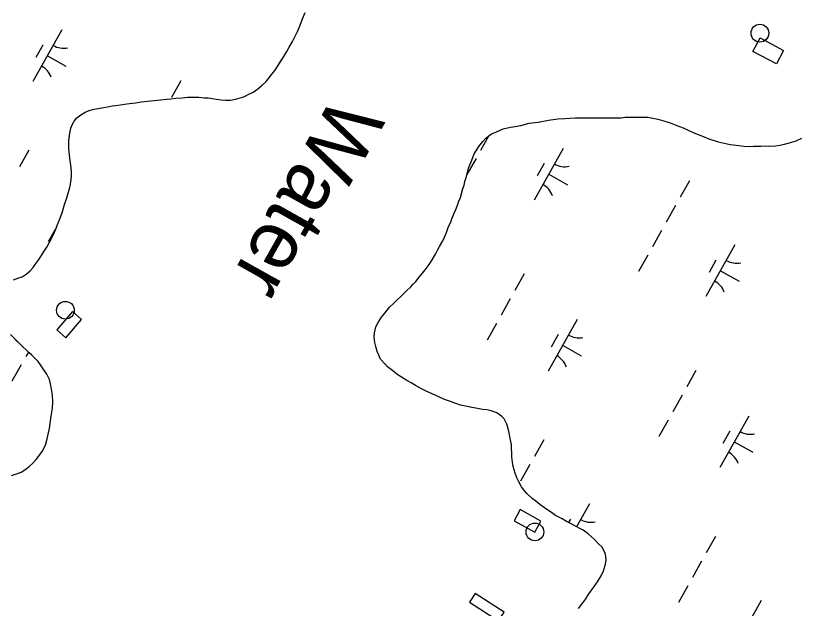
# Model space of a CAD drawing. Extents: x 3913936 to 3933962, y 195330 to 217741.
# Drawn here: x 3928086 to 3928747, y 205834 to 206334 of the extents above; entities that cross this region are included whole.
import ezdxf

# ---------------------------------------------------------------- set-up
doc = ezdxf.new("R2010")
doc.units = 0
for name, color, linetype in [('V-CHAN-DOCK', 7, 'Continuous'), ('V-DOMW-TANK', 7, 'Continuous'), ('V-RIVR-IDEN', 7, 'Continuous'), ('V-ROAD-CNTR', 7, 'Continuous'), ('V-TOPO-SHOR', 7, 'Continuous'), ('V-WETL-SWMP', 7, 'Continuous')]:
    doc.layers.add(name, color=color, linetype=linetype)

msp = doc.modelspace()

# ---------------------------------------------------------------- linework, layer by layer
at = {"layer": 'V-CHAN-DOCK'}
for points in [[(3928714.48, 206315.61), (3928734.36, 206305.05), (3928728.32, 206293.66), (3928708.43, 206304.22)], [(3928134, 206084.63), (3928120.55, 206069.17), (3928128.19, 206062.52), (3928141.64, 206077.99)], [(3928506.76, 205907.96), (3928524.36, 205898.31), (3928529.48, 205907.64), (3928511.88, 205917.29)], [(3928469.29, 205839.26), (3928493.7, 205823.36), (3928498.42, 205830.6), (3928474, 205846.5)]]:
    msp.add_lwpolyline(points, close=True, dxfattribs=at)
at = {"layer": 'V-DOMW-TANK'}
for centre in [(3928714.4, 206319.7), (3928127.93, 206085.67), (3928524.42, 205898.44)]:
    msp.add_circle(centre, 7.5, dxfattribs=at)
at = {"layer": 'V-ROAD-CNTR'}
msp.add_spline([(3927406.66, 206320.8), (3927451.29, 206294.71), (3927529.11, 206252.74), (3927582.72, 206227.75), (3927615.38, 206218.6), (3927657.43, 206213.85), (3927733.94, 206214.17), (3927816.9, 206215.33), (3927864.12, 206222.21), (3927914.92, 206248.99), (3927962.76, 206282.58), (3927996.01, 206321.93), (3928040.12, 206389.76), (3928068.51, 206440.02), (3928073.44, 206468.77), (3928076.19, 206505.04), (3928078.37, 206558.07), (3928093.71, 206608.53), (3928118.48, 206661.01), (3928167.49, 206747.25), (3928247.87, 206882.68)], degree=3, dxfattribs=at)
at = {"layer": 'V-TOPO-SHOR'}
for points in [[(3928084.18, 206111.32), (3928087.83, 206112.66), (3928091.35, 206114), (3928094.86, 206116.26), (3928098.23, 206118.91), (3928100.56, 206121.68), (3928102.5, 206124.31), (3928104.95, 206127.73), (3928107.66, 206131.81), (3928110.11, 206135.63), (3928112.17, 206139.05), (3928114.23, 206142.6), (3928116.54, 206146.8), (3928117.83, 206149.56), (3928119.74, 206154.29), (3928121.28, 206158.1), (3928122.68, 206161.51), (3928125.11, 206168.07), (3928127.27, 206174.9), (3928129.04, 206180.67), (3928130.06, 206183.81), (3928131.33, 206188.14), (3928132.33, 206192.21), (3928132.82, 206196.14), (3928133.05, 206199.27), (3928133.02, 206202.41), (3928132.73, 206206.07), (3928132.17, 206210.25), (3928131.74, 206214.17), (3928131.32, 206217.31), (3928130.75, 206221.75), (3928130.71, 206225.54), (3928130.69, 206228.55), (3928131.18, 206231.82), (3928131.67, 206235.1), (3928132.55, 206239.42), (3928133.7, 206242.31), (3928135.37, 206245.46), (3928137.7, 206248.1), (3928140.95, 206250.62), (3928144.59, 206252.87), (3928148.1, 206254.35), (3928152.28, 206255.43), (3928155.54, 206255.99), (3928160.11, 206256.94), (3928163.38, 206257.5), (3928167.29, 206258.19), (3928170.3, 206258.74), (3928174.48, 206259.17), (3928177.74, 206259.73), (3928182.06, 206260.16), (3928187.15, 206260.86), (3928191.85, 206261.69), (3928197.34, 206262.13), (3928202.96, 206262.71), (3928208.31, 206263.41), (3928213.67, 206263.85), (3928217.06, 206264.28), (3928221.25, 206264.71), (3928226.48, 206265.15), (3928230.92, 206265.58), (3928235.75, 206265.63), (3928240.73, 206265.68), (3928245.05, 206265.19), (3928248.45, 206264.96), (3928251.85, 206264.47), (3928255.39, 206263.85), (3928259.32, 206263.36), (3928263.25, 206263.14), (3928267.3, 206263.18), (3928271.48, 206263.87), (3928275.39, 206264.95), (3928278.52, 206266.03), (3928282.3, 206267.77), (3928286.59, 206269.9), (3928290.36, 206272.55), (3928293.99, 206275.72), (3928297.36, 206278.89), (3928300.47, 206282.71), (3928302.53, 206285.35), (3928304.73, 206288.12), (3928306.92, 206291.54), (3928309.63, 206295.75), (3928312.34, 206299.96), (3928314.91, 206304.3), (3928316.59, 206307.19), (3928319.67, 206312.71), (3928322.11, 206317.71), (3928323.78, 206320.99), (3928326.08, 206326.51), (3928328.26, 206331.89), (3928330.3, 206337.27)], [(3928571.19, 206248.08), (3928575.94, 206248.07), (3928582.87, 206248.07), (3928587.23, 206248.07), (3928593.37, 206248.06), (3928597.12, 206248.06), (3928600.69, 206248.65), (3928606.43, 206248.65), (3928609.99, 206248.65), (3928613.75, 206248.84), (3928619.69, 206248.64), (3928624.05, 206247.85), (3928628.2, 206247.05), (3928634.14, 206245.46), (3928638.69, 206244.07), (3928642.85, 206242.29), (3928649.58, 206239.71), (3928653.93, 206237.73), (3928658.68, 206235.55), (3928665.81, 206232.57), (3928671.15, 206230.39), (3928679.06, 206228.01), (3928684.21, 206226.82), (3928689.16, 206225.63), (3928694.31, 206225.03), (3928701.04, 206224.24), (3928705.39, 206223.84), (3928709.15, 206224.23), (3928715.09, 206224.23), (3928718.85, 206224.42), (3928722.42, 206224.22), (3928727.56, 206224.61), (3928731.13, 206225.21), (3928735.09, 206225.99), (3928741.22, 206227.77), (3928744.99, 206228.76), (3928749.94, 206231.13)], [(3928504.89, 205961.87), (3928504.89, 205965.04), (3928504.69, 205969.2), (3928504.5, 205972.37), (3928503.51, 205977.32), (3928502.92, 205980.88), (3928501.93, 205985.83), (3928500.55, 205989.59), (3928498.37, 205993.95), (3928496.2, 205996.33), (3928492.24, 205999.1), (3928487.49, 206000.88), (3928483.93, 206001.48), (3928480.17, 206001.88), (3928474.62, 206003.07), (3928471.06, 206003.47), (3928467.3, 206004.26), (3928461.56, 206005.65), (3928457.6, 206006.84), (3928453.84, 206008.23), (3928448.1, 206010.41), (3928443.75, 206012.2), (3928437.61, 206015.17), (3928433.26, 206017.15), (3928429.3, 206019.13), (3928423.56, 206022.11), (3928419.81, 206024.49), (3928416.24, 206026.27), (3928410.9, 206029.64), (3928407.73, 206031.62), (3928404.37, 206034.39), (3928400.02, 206037.96), (3928397.64, 206040.34), (3928394.08, 206044.5), (3928392.5, 206047.86), (3928391.31, 206050.83), (3928390.13, 206054.99), (3928389.34, 206058.36), (3928388.75, 206062.91), (3928388.95, 206066.67), (3928390.14, 206071.62), (3928391.93, 206075.38), (3928394.9, 206079.93), (3928397.67, 206083.29), (3928399.65, 206085.67), (3928401.64, 206088.24), (3928405.2, 206091.6), (3928407.58, 206093.98), (3928411.14, 206097.34), (3928413.72, 206099.91), (3928416.1, 206102.09), (3928419.66, 206105.45), (3928421.64, 206107.83), (3928423.82, 206110), (3928426.79, 206113.56), (3928430.56, 206118.51), (3928433.73, 206122.47), (3928435.71, 206125.24), (3928437.69, 206128.4), (3928440.46, 206133.15), (3928442.05, 206136.32), (3928443.83, 206139.48), (3928446.61, 206144.43), (3928448.19, 206147.99), (3928449.78, 206151.36), (3928451.56, 206156.3), (3928453.15, 206159.47), (3928454.34, 206162.83), (3928456.33, 206167.58), (3928457.52, 206170.75), (3928458.7, 206173.52), (3928460.29, 206177.88), (3928461.48, 206181.04), (3928463.66, 206188.36), (3928464.65, 206191.33), (3928465.25, 206194.3), (3928466.64, 206198.66), (3928468.42, 206205.58), (3928469.42, 206208.55), (3928471, 206212.51), (3928473.18, 206217.66), (3928474.77, 206220.23), (3928476.95, 206223.99), (3928480.32, 206228.15), (3928483.09, 206230.91), (3928487.84, 206234.67), (3928492, 206236.45), (3928497.55, 206238.82), (3928503.69, 206240.4), (3928507.64, 206240.99), (3928512.4, 206241.78), (3928519.52, 206243.56), (3928527.25, 206244.54), (3928535.96, 206246.12), (3928539.72, 206246.71), (3928543.68, 206247.3), (3928549.62, 206247.5), (3928553.97, 206247.89), (3928558.52, 206248.08), (3928566.25, 206248.28), (3928571.19, 206248.08)], [(3928082.45, 205946.12), (3928086.5, 205947.47), (3928090.67, 205949.07), (3928093.79, 205950.93), (3928097.29, 205953.71), (3928100.02, 205956.22), (3928103.12, 205959.52), (3928106.1, 205963.35), (3928108.16, 205966.5), (3928110.99, 205971.76), (3928112.64, 205977.14), (3928113.77, 205982.25), (3928114.52, 205985.79), (3928115.13, 205989.98), (3928115.75, 205994.3), (3928116.48, 205999.54), (3928116.97, 206002.94), (3928117.31, 206008.44), (3928117, 206013.93), (3928116.3, 206019.02), (3928115.34, 206023.46), (3928114.39, 206027.11), (3928112.26, 206031.67), (3928109.74, 206035.44), (3928107.48, 206038.82), (3928104.97, 206042.33), (3928102.33, 206044.92), (3928099.55, 206047.77), (3928097.18, 206049.84), (3928095.07, 206052.05), (3928091.9, 206054.89), (3928089.26, 206057.49), (3928086.75, 206059.95), (3928084.24, 206062.41)], [(3928561.21, 205833.76), (3928564.98, 205838.7), (3928567.36, 205841.87), (3928569.34, 205845.23), (3928572.51, 205849.59), (3928574.49, 205852.36), (3928577.27, 205856.31), (3928580.44, 205861.46), (3928582.42, 205865.61), (3928584.01, 205871.16), (3928584.6, 205874.92), (3928584.01, 205879.67), (3928582.43, 205883.23), (3928580.85, 205885.81), (3928578.48, 205888.18), (3928574.72, 205891.95), (3928571.95, 205894.72), (3928569.37, 205896.9), (3928565.02, 205900.07), (3928562.25, 205901.46), (3928559.28, 205903.05), (3928554.54, 205905.62), (3928551.17, 205907.4), (3928547.41, 205909.39), (3928541.87, 205912.36), (3928538.31, 205914.74), (3928534.35, 205917.51), (3928528.61, 205921.67), (3928525.25, 205924.45), (3928522.08, 205926.83), (3928517.53, 205930.98), (3928515.16, 205933.96), (3928513.18, 205936.53), (3928510.41, 205941.28), (3928509.23, 205944.05), (3928507.65, 205948.21), (3928506.07, 205953.76), (3928505.48, 205957.52), (3928504.89, 205961.87)]]:
    msp.add_lwpolyline(points, dxfattribs=at)
at = {"layer": 'V-WETL-SWMP'}
for p, q in [((3928124.98, 206322.39), (3928100.48, 206278.8)), ((3928108.94, 206309.6), (3928103.06, 206299.14)), ((3928112.73, 206300.59), (3928128.42, 206291.77)), ((3928225.4, 206279.36), (3928217.56, 206265.41)), ((3928609.99, 206248.65), (3928613.75, 206248.84)), ((3928613.75, 206248.84), (3928619.69, 206248.64)), ((3928512.4, 206241.78), (3928519.52, 206243.56)), ((3928519.52, 206243.56), (3928527.24, 206244.54)), ((3928527.24, 206244.54), (3928535.96, 206246.12)), ((3928535.96, 206246.12), (3928539.72, 206246.71)), ((3928539.72, 206246.71), (3928543.68, 206247.3)), ((3928543.68, 206247.3), (3928549.62, 206247.5)), ((3928549.62, 206247.5), (3928553.97, 206247.89)), ((3928553.97, 206247.89), (3928558.52, 206248.08)), ((3928558.52, 206248.08), (3928566.24, 206248.28)), ((3928566.24, 206248.28), (3928571.19, 206248.08)), ((3928571.19, 206248.08), (3928575.94, 206248.07)), ((3928575.94, 206248.07), (3928582.87, 206248.07)), ((3928582.87, 206248.07), (3928587.23, 206248.07)), ((3928587.23, 206248.07), (3928593.36, 206248.06)), ((3928593.36, 206248.06), (3928597.12, 206248.06)), ((3928597.12, 206248.06), (3928600.69, 206248.65)), ((3928600.69, 206248.65), (3928606.43, 206248.65)), ((3928606.43, 206248.65), (3928609.99, 206248.65)), ((3928619.69, 206248.64), (3928624.05, 206247.84)), ((3928624.05, 206247.84), (3928628.2, 206247.05)), ((3928628.2, 206247.05), (3928634.14, 206245.46)), ((3928634.14, 206245.46), (3928638.69, 206244.07)), ((3928638.69, 206244.07), (3928642.85, 206242.29)), ((3928642.85, 206242.29), (3928649.58, 206239.71)), ((3928487.84, 206234.67), (3928492, 206236.45)), ((3928492, 206236.45), (3928497.55, 206238.82)), ((3928497.55, 206238.82), (3928503.68, 206240.4)), ((3928503.68, 206240.4), (3928507.64, 206240.99)), ((3928507.64, 206240.99), (3928512.4, 206241.78)), ((3928649.58, 206239.71), (3928653.93, 206237.73)), ((3928653.93, 206237.73), (3928658.68, 206235.55)), ((3928658.68, 206235.55), (3928665.81, 206232.57)), ((3928485.26, 206232.63), (3928478.57, 206220.73)), ((3928480.32, 206228.14), (3928483.09, 206230.91)), ((3928483.09, 206230.91), (3928487.84, 206234.67)), ((3928665.81, 206232.57), (3928671.15, 206230.39)), ((3928671.15, 206230.39), (3928679.07, 206228.01)), ((3928744.99, 206228.76), (3928749.94, 206231.13)), ((3928474.77, 206220.23), (3928476.95, 206223.99)), ((3928476.95, 206223.99), (3928480.32, 206228.14)), ((3928548.34, 206222.33), (3928523.84, 206178.74)), ((3928679.07, 206228.01), (3928684.21, 206226.82)), ((3928684.21, 206226.82), (3928689.16, 206225.63)), ((3928689.16, 206225.63), (3928694.31, 206225.03)), ((3928694.31, 206225.03), (3928701.04, 206224.24)), ((3928701.04, 206224.24), (3928705.39, 206223.84)), ((3928705.39, 206223.84), (3928709.15, 206224.23)), ((3928709.15, 206224.23), (3928715.09, 206224.23)), ((3928715.09, 206224.23), (3928718.85, 206224.42)), ((3928718.85, 206224.42), (3928722.42, 206224.22)), ((3928722.42, 206224.22), (3928727.56, 206224.61)), ((3928727.56, 206224.61), (3928731.13, 206225.21)), ((3928731.13, 206225.21), (3928735.09, 206225.99)), ((3928735.09, 206225.99), (3928741.23, 206227.77)), ((3928741.23, 206227.77), (3928744.99, 206228.76)), ((3928096.97, 206220.78), (3928089.12, 206206.83)), ((3928471, 206212.51), (3928473.18, 206217.66)), ((3928473.18, 206217.66), (3928474.77, 206220.23)), ((3928474.65, 206213.76), (3928467.04, 206200.22)), ((3928469.42, 206208.55), (3928471, 206212.51)), ((3928532.3, 206209.55), (3928526.42, 206199.09)), ((3928466.64, 206198.66), (3928468.42, 206205.58)), ((3928468.42, 206205.58), (3928469.42, 206208.55)), ((3928465.25, 206194.3), (3928466.64, 206198.66)), ((3928536.09, 206200.53), (3928551.78, 206191.71)), ((3928463.66, 206188.37), (3928464.65, 206191.33)), ((3928464.65, 206191.33), (3928465.25, 206194.3)), ((3928654.93, 206195.01), (3928647.09, 206181.07)), ((3928461.48, 206181.04), (3928463.66, 206188.37)), ((3928458.7, 206173.52), (3928460.29, 206177.88)), ((3928460.29, 206177.88), (3928461.48, 206181.04)), ((3928456.32, 206167.58), (3928457.51, 206170.75)), ((3928457.51, 206170.75), (3928458.7, 206173.52)), ((3928643.17, 206174.09), (3928635.33, 206160.14)), ((3928453.15, 206159.47), (3928454.34, 206162.83)), ((3928454.34, 206162.83), (3928456.32, 206167.58)), ((3928449.78, 206151.36), (3928451.56, 206156.3)), ((3928451.56, 206156.3), (3928453.15, 206159.47)), ((3928119.34, 206153.81), (3928113.46, 206143.34)), ((3928448.19, 206147.99), (3928449.78, 206151.36)), ((3928631.41, 206153.17), (3928623.57, 206139.22)), ((3928443.83, 206139.48), (3928446.61, 206144.43)), ((3928446.61, 206144.43), (3928448.19, 206147.99)), ((3928442.05, 206136.32), (3928443.83, 206139.48)), ((3928693.34, 206140.82), (3928668.84, 206097.23)), ((3928437.69, 206128.4), (3928440.46, 206133.15)), ((3928440.46, 206133.15), (3928442.05, 206136.32)), ((3928619.65, 206132.25), (3928611.81, 206118.3)), ((3928433.73, 206122.46), (3928435.71, 206125.24)), ((3928435.71, 206125.24), (3928437.69, 206128.4)), ((3928677.3, 206128.04), (3928671.42, 206117.58)), ((3928426.79, 206113.56), (3928430.56, 206118.51)), ((3928430.56, 206118.51), (3928433.73, 206122.46)), ((3928681.09, 206119.03), (3928696.78, 206110.21)), ((3928421.64, 206107.83), (3928423.82, 206110)), ((3928423.82, 206110), (3928426.79, 206113.56)), ((3928515.39, 206116.34), (3928507.55, 206102.4)), ((3928416.1, 206102.09), (3928419.66, 206105.45)), ((3928419.66, 206105.45), (3928421.64, 206107.83)), ((3928407.58, 206093.98), (3928411.14, 206097.34)), ((3928411.14, 206097.34), (3928413.72, 206099.91)), ((3928413.72, 206099.91), (3928416.1, 206102.09)), ((3928401.63, 206088.24), (3928405.2, 206091.6)), ((3928405.2, 206091.6), (3928407.58, 206093.98)), ((3928503.63, 206095.42), (3928495.79, 206081.48)), ((3928397.67, 206083.29), (3928399.65, 206085.67)), ((3928399.65, 206085.67), (3928401.63, 206088.24)), ((3928391.93, 206075.38), (3928394.9, 206079.93)), ((3928394.9, 206079.93), (3928397.67, 206083.29)), ((3928559.97, 206077.86), (3928535.47, 206034.27)), ((3928388.95, 206066.67), (3928390.14, 206071.62)), ((3928390.14, 206071.62), (3928391.93, 206075.38)), ((3928491.87, 206074.5), (3928484.03, 206060.55)), ((3928388.75, 206062.91), (3928388.95, 206066.67)), ((3928543.93, 206065.08), (3928538.05, 206054.62)), ((3928389.34, 206058.36), (3928388.75, 206062.91)), ((3928390.13, 206054.99), (3928389.34, 206058.36)), ((3928391.32, 206050.83), (3928390.13, 206054.99)), ((3928392.5, 206047.86), (3928391.32, 206050.83)), ((3928547.72, 206056.07), (3928563.41, 206047.25)), ((3928096.67, 206050.37), (3928094.58, 206046.66)), ((3928394.08, 206044.5), (3928392.5, 206047.86)), ((3928397.64, 206040.34), (3928394.08, 206044.5)), ((3928090.66, 206039.68), (3928082.82, 206025.73)), ((3928400.02, 206037.96), (3928397.64, 206040.34)), ((3928404.37, 206034.39), (3928400.02, 206037.96)), ((3928407.73, 206031.62), (3928404.37, 206034.39)), ((3928410.9, 206029.64), (3928407.73, 206031.62)), ((3928660.39, 206034.83), (3928652.55, 206020.89)), ((3928416.24, 206026.27), (3928410.9, 206029.64)), ((3928419.8, 206024.49), (3928416.24, 206026.27)), ((3928423.56, 206022.11), (3928419.8, 206024.49)), ((3928429.3, 206019.13), (3928423.56, 206022.11)), ((3928433.26, 206017.15), (3928429.3, 206019.13)), ((3928437.61, 206015.17), (3928433.26, 206017.15)), ((3928443.75, 206012.2), (3928437.61, 206015.17)), ((3928448.1, 206010.41), (3928443.75, 206012.2)), ((3928648.63, 206013.91), (3928640.79, 205999.97)), ((3928453.84, 206008.23), (3928448.1, 206010.41)), ((3928457.6, 206006.84), (3928453.84, 206008.23)), ((3928461.56, 206005.65), (3928457.6, 206006.84)), ((3928467.3, 206004.26), (3928461.56, 206005.65)), ((3928471.06, 206003.47), (3928467.3, 206004.26)), ((3928474.62, 206003.07), (3928471.06, 206003.47)), ((3928480.17, 206001.88), (3928474.62, 206003.07)), ((3928483.93, 206001.48), (3928480.17, 206001.88)), ((3928487.49, 206000.88), (3928483.93, 206001.48)), ((3928492.24, 205999.1), (3928487.49, 206000.88)), ((3928496.2, 205996.33), (3928492.24, 205999.1)), ((3928498.37, 205993.95), (3928496.2, 205996.33)), ((3928500.55, 205989.59), (3928498.37, 205993.95)), ((3928636.87, 205992.99), (3928629.03, 205979.04)), ((3928704.97, 205996.35), (3928680.47, 205952.76)), ((3928501.93, 205985.83), (3928500.55, 205989.59)), ((3928502.92, 205980.88), (3928501.93, 205985.83)), ((3928503.51, 205977.32), (3928502.92, 205980.88)), ((3928688.93, 205983.57), (3928683.05, 205973.11)), ((3928504.5, 205972.37), (3928503.51, 205977.32)), ((3928504.69, 205969.2), (3928504.5, 205972.37)), ((3928531.96, 205976.25), (3928524.12, 205962.31)), ((3928692.72, 205974.56), (3928708.41, 205965.74)), ((3928504.89, 205965.04), (3928504.69, 205969.2)), ((3928504.88, 205961.87), (3928504.89, 205965.04)), ((3928505.48, 205957.52), (3928504.88, 205961.87)), ((3928506.07, 205953.76), (3928505.48, 205957.52)), ((3928507.65, 205948.21), (3928506.07, 205953.76)), ((3928520.2, 205955.33), (3928512.36, 205941.39)), ((3928509.23, 205944.06), (3928507.65, 205948.21)), ((3928510.41, 205941.28), (3928509.23, 205944.06)), ((3928513.18, 205936.53), (3928510.41, 205941.28)), ((3928515.16, 205933.96), (3928513.18, 205936.53)), ((3928517.53, 205930.98), (3928515.16, 205933.96)), ((3928522.08, 205926.82), (3928517.53, 205930.98)), ((3928525.25, 205924.45), (3928522.08, 205926.82)), ((3928528.61, 205921.67), (3928525.25, 205924.45)), ((3928534.35, 205917.51), (3928528.61, 205921.67)), ((3928570.37, 205922.06), (3928559.59, 205902.88)), ((3928538.31, 205914.74), (3928534.35, 205917.51)), ((3928541.87, 205912.36), (3928538.31, 205914.74)), ((3928547.41, 205909.39), (3928541.87, 205912.36)), ((3928551.17, 205907.4), (3928547.41, 205909.39)), ((3928554.53, 205905.62), (3928551.17, 205907.4)), ((3928554.33, 205909.28), (3928552.79, 205906.54)), ((3928559.28, 205903.05), (3928554.53, 205905.62)), ((3928562.25, 205901.46), (3928559.28, 205903.05)), ((3928565.02, 205900.07), (3928562.25, 205901.46)), ((3928569.38, 205896.9), (3928565.02, 205900.07)), ((3928571.95, 205894.72), (3928569.38, 205896.9)), ((3928574.72, 205891.95), (3928571.95, 205894.72)), ((3928578.48, 205888.18), (3928574.72, 205891.95)), ((3928676.96, 205894.74), (3928669.12, 205880.8)), ((3928580.85, 205885.81), (3928578.48, 205888.18)), ((3928582.43, 205883.23), (3928580.85, 205885.81)), ((3928584.01, 205879.67), (3928582.43, 205883.23)), ((3928584.6, 205874.92), (3928584.01, 205879.67)), ((3928584.01, 205871.16), (3928584.6, 205874.92)), ((3928665.2, 205873.82), (3928657.36, 205859.88)), ((3928580.44, 205861.46), (3928582.42, 205865.61)), ((3928582.42, 205865.61), (3928584.01, 205871.16)), ((3928577.27, 205856.32), (3928580.44, 205861.46)), ((3928572.51, 205849.59), (3928574.49, 205852.36)), ((3928574.49, 205852.36), (3928577.27, 205856.32)), ((3928653.44, 205852.9), (3928645.6, 205838.96)), ((3928569.34, 205845.23), (3928572.51, 205849.59)), ((3928564.98, 205838.7), (3928567.36, 205841.87)), ((3928567.36, 205841.87), (3928569.34, 205845.23)), ((3928715.36, 205840.55), (3928690.86, 205796.96)), ((3928561.22, 205833.76), (3928564.98, 205838.7))]:
    msp.add_line(p, q, dxfattribs=at)
for points in [[(3928133.06, 206199.27), (3928133.02, 206202.41), (3928132.73, 206206.07), (3928132.17, 206210.25), (3928131.74, 206214.17), (3928131.32, 206217.31), (3928130.75, 206221.75), (3928130.69, 206228.55), (3928131.67, 206235.1), (3928132.55, 206239.42), (3928133.7, 206242.31), (3928135.37, 206245.46), (3928137.7, 206248.1), (3928140.95, 206250.62), (3928144.59, 206252.88), (3928148.1, 206254.35), (3928152.28, 206255.43), (3928155.54, 206255.99), (3928160.11, 206256.94), (3928163.38, 206257.5), (3928167.29, 206258.19), (3928170.3, 206258.74), (3928174.48, 206259.17), (3928177.74, 206259.72), (3928182.05, 206260.16), (3928187.15, 206260.86), (3928191.85, 206261.69), (3928197.34, 206262.13), (3928202.96, 206262.71), (3928208.31, 206263.41), (3928213.67, 206263.85), (3928217.07, 206264.28), (3928221.25, 206264.71), (3928226.48, 206265.15), (3928230.92, 206265.58), (3928240.73, 206265.68), (3928245.05, 206265.19), (3928248.45, 206264.96), (3928251.85, 206264.47), (3928255.39, 206263.85), (3928259.32, 206263.36), (3928263.25, 206263.14), (3928267.3, 206263.18), (3928271.48, 206263.87), (3928275.39, 206264.95), (3928278.52, 206266.03), (3928282.3, 206267.77), (3928286.59, 206269.9), (3928290.36, 206272.55), (3928293.99, 206275.72), (3928297.36, 206278.89), (3928300.47, 206282.71), (3928302.54, 206285.35), (3928304.73, 206288.12), (3928306.92, 206291.54), (3928312.34, 206299.96), (3928314.91, 206304.3), (3928316.59, 206307.19), (3928319.67, 206312.71), (3928322.11, 206317.71), (3928323.78, 206320.99), (3928326.08, 206326.51), (3928328.26, 206331.89), (3928330.3, 206337.27)], [(3928084.18, 206111.32), (3928087.83, 206112.66), (3928091.35, 206114), (3928094.86, 206116.26), (3928098.23, 206118.91), (3928100.56, 206121.68), (3928102.5, 206124.31), (3928104.95, 206127.73), (3928107.66, 206131.81), (3928110.11, 206135.63), (3928112.17, 206139.05), (3928114.23, 206142.6), (3928116.54, 206146.8), (3928117.83, 206149.56), (3928119.74, 206154.29), (3928121.28, 206158.1), (3928122.68, 206161.51), (3928125.11, 206168.07), (3928127.27, 206174.89), (3928129.04, 206180.67), (3928130.06, 206183.81), (3928131.33, 206188.14), (3928132.34, 206192.21), (3928132.82, 206196.13), (3928133.06, 206199.27)], [(3928082.45, 205946.12), (3928086.5, 205947.47), (3928090.67, 205949.07), (3928093.79, 205950.93), (3928097.29, 205953.71), (3928100.02, 205956.22), (3928103.12, 205959.52), (3928106.1, 205963.34), (3928108.16, 205966.5), (3928110.99, 205971.76), (3928112.64, 205977.14), (3928113.77, 205982.25), (3928114.52, 205985.79), (3928115.13, 205989.98), (3928115.75, 205994.3), (3928116.48, 205999.54), (3928116.97, 206002.94), (3928117.31, 206008.44), (3928117, 206013.93), (3928116.3, 206019.02), (3928115.34, 206023.46), (3928114.39, 206027.11), (3928112.26, 206031.67), (3928109.74, 206035.44), (3928107.48, 206038.82), (3928104.96, 206042.33), (3928102.33, 206044.92), (3928099.55, 206047.77), (3928097.18, 206049.84), (3928095.06, 206052.05), (3928091.9, 206054.89), (3928081.47, 206065.13)]]:
    msp.add_lwpolyline(points, dxfattribs=at)
for centre, start, end in [((3928126.47, 206324.56), 239.88608, 281.42974), ((3928099.4, 206276.4), 19.88608, 61.42973), ((3928549.83, 206224.5), 239.88608, 281.42974), ((3928522.76, 206176.34), 19.88608, 61.42973), ((3928694.83, 206142.99), 239.88608, 281.42974), ((3928667.76, 206094.83), 19.88608, 61.42973), ((3928561.46, 206080.03), 239.88608, 281.42974), ((3928534.39, 206031.87), 19.88608, 61.42973), ((3928706.46, 205998.52), 239.88608, 281.42974), ((3928679.39, 205950.36), 19.88608, 61.42973), ((3928571.86, 205924.23), 239.88608, 281.42974)]:
    msp.add_arc(centre, 17.62, start, end, dxfattribs=at)

# ---------------------------------------------------------------- texts
at = {"layer": 'V-RIVR-IDEN'}
msp.add_text('Water', height=50, rotation=240.67305, dxfattribs=at).set_placement((3928354.72, 206269.18))

doc.saveas('drawing.dxf')
